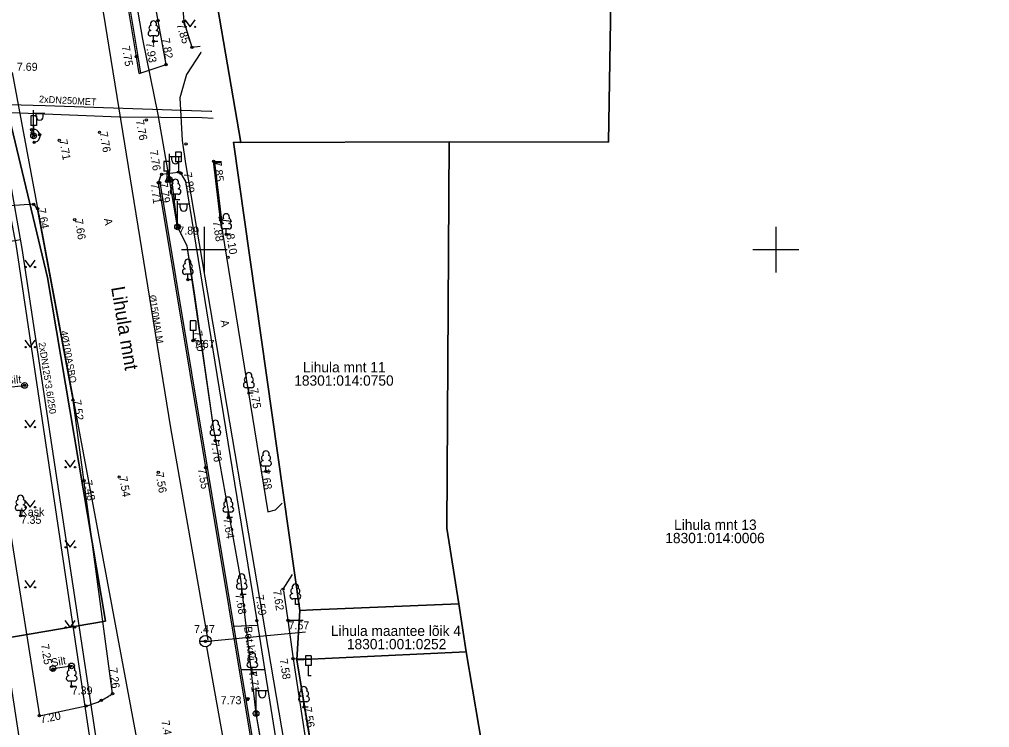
# Model space of a CAD drawing. Extents: x 473307 to 473719, y 6532843 to 6533381.
# Drawn here: x 473633.8 to 473718.7, y 6533058.2 to 6533120.1 of the extents above; entities that cross this region are included whole.
import ezdxf

# ---------------------------------------------------------------- set-up
doc = ezdxf.new("R2010")
doc.units = 0
for name, color, linetype in [('Default', 7, 'Continuous'), ('HALJASTUS', 7, 'Continuous'), ('KORGUS', 7, 'Continuous'), ('KPKAABEL', 7, 'Continuous'), ('LIIKLUS', 7, 'Continuous'), ('MPKAABEL', 7, 'Continuous'), ('PIIR', 7, 'Continuous'), ('POST', 7, 'Continuous'), ('PUU', 7, 'Continuous'), ('SITRASS', 7, 'Continuous'), ('SITRASS_TEKST', 7, 'Continuous'), ('TEE', 7, 'Continuous'), ('TTRASS', 7, 'Continuous'), ('TTRASS_TEKST', 7, 'Continuous'), ('VKAEV', 7, 'Continuous'), ('VORK', 7, 'Continuous'), ('VTRASS', 7, 'Continuous'), ('VTRASS_TEKST', 7, 'Continuous')]:
    doc.layers.add(name, color=color, linetype=linetype)

# ---------------------------------------------------------------- blocks, each defined once
blk = doc.blocks.new('LIIKLM')
at = {"layer": 'Default'}
for points in [[(-0.5, 3.5), (-0.5, 1.8)], [(0.5, 3.5), (-0.5, 3.5)], [(0.5, 3.5), (0.5, 1.8)], [(0.5, 1.8), (-0.5, 1.8)], [(0, 1.8), (0, 0)], [(0.5, 0), (0, 0)]]:
    blk.add_lwpolyline(points, dxfattribs=at)
blk = doc.blocks.new('LEHTP1')
at = {"layer": 'Default'}
for p, q in [((0.48, 0.95), (-0.48, 0.95)), ((0, 0), (0, 0.95)), ((0.76, 0), (0, 0))]:
    blk.add_line(p, q, dxfattribs=at)
for centre, radius, start, end in [((0, 3.04), 0.554, 332.5799, 207.4201), ((-0.47, 1.42), 0.475, 90.0016, 269.3953), ((-0.34, 2.35), 0.465, 109.0217, 253.1415), ((0.34, 2.35), 0.465, 286.8508, 70.9859), ((0.47, 1.42), 0.475, 270.6047, 89.9984)]:
    blk.add_arc(centre, radius, start, end, dxfattribs=at)
blk = doc.blocks.new('VEKAEV')
at = {"layer": 'Default'}
blk.add_line((-1, 0), (1, 0), dxfattribs=at)
blk.add_circle((0, 0), 1, dxfattribs=at)
blk = doc.blocks.new('MEPOST')
at = {"layer": 'Default'}
blk.add_circle((0, 0), 0.5, dxfattribs=at)
for start, end in [(0, 180), (180, 0)]:
    blk.add_arc((0, 0), 0.25, start, end, dxfattribs=at)
blk = doc.blocks.new('LIIKLP')
at = {"layer": 'Default'}
for radius in [0.5, 0.1]:
    blk.add_circle((0, 0), radius, dxfattribs=at)
blk = doc.blocks.new('VAPOST')
at = {"layer": 'Default'}
for p, q in [((0, 0.5), (0, 4.5)), ((0, 4), (2, 4)), ((0.45, 3.36), (0.45, 4)), ((1.68, 3.36), (1.68, 4))]:
    blk.add_line(p, q, dxfattribs=at)
blk.add_arc((1.07, 3.36), 0.613, 180, 0, dxfattribs=at)
blk = doc.blocks.new('MURU')
at = {"layer": 'Default'}
for p, q in [((-0.93, 1.21), (0, 0)), ((0, 0), (0.89, 1.21))]:
    blk.add_line(p, q, dxfattribs=at)
for centre in [(-0.8, 0), (0.86, 0)]:
    blk.add_circle(centre, 0.11, dxfattribs=at)
blk = doc.blocks.new('VKORIS')
at = {"layer": 'Default'}
for p, q in [((0, 4), (0, -4)), ((-4, 0), (4, 0))]:
    blk.add_line(p, q, dxfattribs=at)

msp = doc.modelspace()

# ---------------------------------------------------------------- linework, layer by layer
at = {"layer": 'KORGUS'}
for centre in [(473645.953, 6533120.004), (473648.202, 6533119.934), (473645.56, 6533118.195), (473648.925, 6533117.687), (473644.06, 6533116.857), (473646.661, 6533116.168), (473644.941, 6533111.329), (473634.887, 6533110.475), (473634.963, 6533110.211), (473635.598, 6533110.042), (473637.31, 6533109.56), (473640.835, 6533110.237), (473635.118, 6533109.37), (473648.405, 6533109.229), (473650.81, 6533107.714), (473646.268, 6533106.585), (473647.731, 6533106.765), (473647.962, 6533106.66), (473645.987, 6533105.859), (473645.987, 6533105.859), (473646.088, 6533105.839), (473646.088, 6533105.839), (473646.711, 6533105.957), (473647.089, 6533106.032), (473635.08, 6533103.954), (473635.417, 6533103.564), (473651.417, 6533102.795), (473638.674, 6533102.617), (473647.726, 6533102.007), (473651.424, 6533102.567), (473651.92, 6533101.331), (473652.075, 6533099.329), (473648.56, 6533097.36), (473649.025, 6533092.031), (473649.086, 6533092.099), (473634.281, 6533088.125), (473638.52, 6533086.83), (473653.897, 6533087.443), (473650.978, 6533083.282), (473650.122, 6533080.936), (473650.122, 6533080.936), (473642.553, 6533080.109), (473642.553, 6533080.109), (473645.974, 6533080.525), (473655.399, 6533080.598), (473639.472, 6533079.783), (473633.931, 6533076.721), (473652.1, 6533076.565), (473653.279, 6533069.844), (473656.899, 6533070.308), (473654.599, 6533067.563), (473654.599, 6533067.563), (473657.324, 6533067.592), (473650.1, 6533065.759), (473657.769, 6533064.232), (473636.768, 6533063.305), (473638.262, 6533063.568), (473654.202, 6533062.987), (473638.399, 6533061.799), (473641.984, 6533061.181), (473641.004, 6533060.593), (473653.759, 6533060.649), (473653.828, 6533060.732), (473639.656, 6533060.104), (473658.719, 6533059.992), (473635.574, 6533059.244)]:
    msp.add_circle(centre, 0.1, dxfattribs=at)
at = {"layer": 'KPKAABEL'}
msp.add_lwpolyline([(473649.739, 6533117.241), (473649.707, 6533117.221), (473648.432, 6533115.3), (473647.869, 6533113.278), (473648.075, 6533109.541), (473648.364, 6533107.52), (473657.47, 6533053.904), (473659.301, 6533041.96), (473661.926, 6533026.149), (473665.326, 6533007.59), (473669.701, 6532980.256), (473673.645, 6532953.34), (473675.589, 6532943.911), (473677.672, 6532929.684), (473678.438, 6532923.998), (473681.198, 6532909.6), (473682.835, 6532903.795)], dxfattribs=at)
at = {"layer": 'LIIKLUS'}
msp.add_line((473636.757, 6533063.367), (473638.387, 6533063.594), dxfattribs=at)
msp.add_lwpolyline([(473632.846, 6533087.982), (473634.281, 6533088.125)], dxfattribs=at)
msp.add_arc((473635.066, 6533109.936), 0.568, 275.26058, 108.35467, dxfattribs=at)
at = {"layer": 'MPKAABEL'}
msp.add_line((473647.661, 6533101.982), (473646.945, 6533106.132), dxfattribs=at)
for points in [[(473656.7, 6533046.917), (473654.534, 6533059.446), (473653.186, 6533071.19), (473650.839, 6533084.307), (473649.158, 6533096.202), (473648.51, 6533100.314), (473647.661, 6533101.982), (473646.945, 6533106.132), (473645.975, 6533111.793), (473644.631, 6533118.386), (473642.713, 6533129.55), (473640.804, 6533142.346), (473638.241, 6533155.675), (473636.059, 6533169.782), (473634.239, 6533181.673)], [(473646.945, 6533106.132), (473645.975, 6533111.793), (473644.631, 6533118.386), (473642.713, 6533129.55), (473640.804, 6533142.346)], [(473647.661, 6533101.982), (473647.152, 6533106.168)], [(473654.534, 6533059.446), (473653.186, 6533071.19), (473650.839, 6533084.307), (473648.51, 6533100.314), (473647.661, 6533101.982)], [(473661.242, 6533018.973), (473661.609, 6533019.907), (473659.144, 6533033.364), (473656.715, 6533047.105), (473654.534, 6533059.446)], [(473661.242, 6533018.973), (473661.609, 6533019.907), (473659.144, 6533033.364), (473656.715, 6533047.105), (473654.534, 6533059.446)]]:
    msp.add_lwpolyline(points, dxfattribs=at)
at = {"layer": 'PIIR'}
for points in [[(473678.608, 6532842.593), (473677.66, 6532847.73), (473668.24, 6532906.4), (473664.64, 6532927.81), (473654.16, 6532926.37), (473630.89, 6533065.72), (473641.36, 6533067.51), (473636.3, 6533097.55), (473618.8, 6533170.64), (473609.94, 6533222.84), (473601.54, 6533272.81), (473599.09, 6533295.91), (473592.3, 6533328.43), (473587.14, 6533353.72), (473584.47, 6533353.28), (473580.56, 6533374.06), (473585.23, 6533374.14), (473584.699, 6533380.885)], [(473609.342, 6533380.885), (473610.48, 6533371.09), (473616.72, 6533301.5), (473621.56, 6533285.32), (473637.37, 6533201.6), (473653.19, 6533109.36), (473652.55, 6533109.39), (473658.35, 6533068.44), (473658.1, 6533064.14), (473666.14, 6533015.71), (473666.15, 6533015.71), (473680.29, 6532930.36), (473685.16, 6532910.71), (473685.75, 6532908.33), (473689.51, 6532885.44), (473695.16, 6532852.24), (473696.267, 6532845.502)], [(473718.698, 6533031.329), (473714.97, 6533031.33), (473680.33, 6533032.25), (473680.33, 6533052.07), (473680.58, 6533054.96), (473674.56, 6533055.03), (473672.91, 6533064.83), (473672.27, 6533069.03), (473671.21, 6533075.65), (473671.43, 6533109.41), (473685.37, 6533109.4), (473685.63, 6533125.3), (473718.698, 6533125.502)]]:
    msp.add_lwpolyline(points, dxfattribs=at)
for points in [[(473669.6, 6533193.05), (473685.1, 6533188.91), (473685.63, 6533125.3), (473685.37, 6533109.4), (473671.43, 6533109.41), (473653.19, 6533109.36), (473637.37, 6533201.6)], [(473607.56, 6533132.38), (473601.75, 6533167.04), (473618.8, 6533170.64), (473636.3, 6533097.55), (473641.36, 6533067.51), (473630.89, 6533065.72), (473618.6, 6533063.82), (473611.09, 6533109.85)], [(473671.21, 6533075.65), (473672.27, 6533069.03), (473659.5, 6533068.49), (473658.35, 6533068.44), (473652.55, 6533109.39), (473653.19, 6533109.36), (473671.43, 6533109.41)], [(473658.1, 6533064.14), (473658.35, 6533068.44), (473659.5, 6533068.49), (473672.27, 6533069.03), (473672.91, 6533064.83)], [(473666.15, 6533015.71), (473664.56, 6533024.65), (473658.1, 6533064.14), (473672.91, 6533064.83), (473674.56, 6533055.03), (473680.58, 6533054.96), (473680.33, 6533052.07), (473680.33, 6533032.25), (473680.34, 6533021.8), (473680.34, 6533016.12)]]:
    msp.add_lwpolyline(points, close=True, dxfattribs=at)
at = {"layer": 'SITRASS'}
msp.add_lwpolyline([(473633.19, 6533115.473), (473646.517, 6533044.149)], dxfattribs=at)
at = {"layer": 'TEE'}
for points in [[(473644.295, 6533115.383), (473646.661, 6533116.168), (473645.953, 6533120.004), (473642.041, 6533141.449), (473639.64, 6533155.652), (473637.439, 6533170.738), (473634.616, 6533187.55), (473632.312, 6533186.387)], [(473644.295, 6533115.383), (473644.06, 6533116.857), (473637.205, 6533157.979), (473637.169, 6533158.224), (473632.312, 6533186.387)], [(473644.443, 6533115.407), (473644.208, 6533116.882), (473637.353, 6533158.002), (473637.317, 6533158.248), (473632.46, 6533186.412)], [(473642.339, 6533158.411), (473641.969, 6533158.41), (473644.357, 6533143.113), (473647.774, 6533125.322), (473648.202, 6533119.934), (473648.925, 6533117.687), (473649.64, 6533117.792)], [(473651.424, 6533102.567), (473650.81, 6533107.714), (473651.452, 6533107.711)], [(473651.523, 6533102.579), (473650.923, 6533107.613), (473651.47, 6533107.611)], [(473645.987, 6533105.859), (473646.268, 6533106.585), (473647.731, 6533106.765), (473647.962, 6533106.66), (473648.35, 6533105.953), (473651.475, 6533086.758), (473654.599, 6533067.563), (473661.758, 6533022.504), (473662.882, 6533017.332)], [(473660.473, 6533018.606), (473660.473, 6533018.606), (473660.165, 6533020.473), (473654.187, 6533056.576), (473650.122, 6533080.936), (473645.987, 6533105.859)], [(473660.62, 6533018.637), (473660.313, 6533020.498), (473654.335, 6533056.601), (473650.27, 6533080.961), (473646.135, 6533105.884)], [(473641.984, 6533061.181), (473638.52, 6533086.83), (473635.417, 6533103.564), (473635.08, 6533103.954), (473632.15, 6533103.757), (473629.563, 6533103.211), (473628.895, 6533102.535)], [(473628.895, 6533102.535), (473632.781, 6533076.873), (473635.574, 6533059.244), (473639.656, 6533060.104)], [(473651.424, 6533102.567), (473654.026, 6533086.578), (473655.546, 6533077.081), (473656.22, 6533077.237), (473656.825, 6533077.816)], [(473656.899, 6533070.308), (473657.724, 6533071.584)], [(473656.943, 6533070.175), (473657.324, 6533067.592), (473657.769, 6533064.232), (473659.673, 6533051.815), (473660.157, 6533049.307), (473663.835, 6533023.839), (473665.835, 6533023.673)], [(473657.324, 6533067.592), (473658.663, 6533067.589)], [(473652.538, 6533067.075), (473654.614, 6533067.17)], [(473657.769, 6533064.232), (473659.262, 6533064.258)], [(473653.165, 6533063.279), (473655.231, 6533063.28)]]:
    msp.add_lwpolyline(points, dxfattribs=at)
for centre, radius, start, end in [((473650.949, 6533094.568), 8.013, 79.58818, 86.60452), ((473638.599, 6533065.119), 5.125, 281.89715, 297.98031), ((473635.853, 6533070.289), 10.979, 297.98031, 303.9472)]:
    msp.add_arc(centre, radius, start, end, dxfattribs=at)
at = {"layer": 'TTRASS'}
for points in [[(473619.546, 6533119.497), (473620.681, 6533112.789), (473621.066, 6533112.101), (473621.763, 6533111.876), (473625.599, 6533112.117), (473627.268, 6533112.227), (473642.578, 6533111.595), (473649.822, 6533111.539), (473650.771, 6533111.498)], [(473620.151, 6533119.324), (473620.166, 6533119.225), (473621.184, 6533113.439), (473621.184, 6533113.439), (473621.601, 6533112.78), (473622.328, 6533112.666), (473626.573, 6533112.87), (473636.075, 6533112.595), (473650.561, 6533112.092), (473650.665, 6533112.088)], [(473670.739, 6532903.73), (473669.823, 6532910.623), (473662.59, 6532909.156), (473646.821, 6533011.679), (473633.537, 6533100.476), (473633.406, 6533101.178), (473632.559, 6533105.696), (473632.32, 6533106.603), (473631.402, 6533106.697), (473628.136, 6533106.491), (473627.343, 6533106.38), (473626.399, 6533106.377), (473626.238, 6533107.261), (473626.052, 6533109.168), (473625.777, 6533111.724), (473625.749, 6533112.421), (473625.73, 6533112.829)], [(473671.344, 6532903.733), (473670.333, 6532911.339), (473663.087, 6532909.869), (473647.414, 6533011.77), (473634.242, 6533098.966), (473634.072, 6533100.094), (473632.984, 6533106.198), (473632.738, 6533107.055), (473631.832, 6533107.173), (473627.702, 6533106.877), (473626.788, 6533106.911), (473626.656, 6533107.813), (473626.548, 6533108.653), (473626.413, 6533111.755), (473626.375, 6533112.253)], [(473633.938, 6533100.847), (473633.59, 6533100.802), (473632.304, 6533100.574), (473630.879, 6533100.354), (473627.869, 6533099.885), (473626.941, 6533099.623), (473627.036, 6533098.737), (473630.55, 6533078.344), (473630.55, 6533078.344), (473634.37, 6533053.573), (473634.37, 6533053.573), (473610.226, 6533050.303), (473610.226, 6533050.303), (473611.111, 6533045.083)]]:
    msp.add_lwpolyline(points, dxfattribs=at)
at = {"layer": 'VTRASS'}
for points in [[(473610.467, 6533298.54), (473612.816, 6533284.928), (473621.946, 6533241.242), (473627.014, 6533212.114), (473627.084, 6533211.254), (473634.761, 6533160.18), (473647.035, 6533084.422), (473650.297, 6533065.838)], [(473650.598, 6533065.803), (473658.847, 6533066.567)], [(473650.187, 6533065.267), (473656.972, 6533027.535), (473675.322, 6532917.037), (473677.26, 6532903.765)]]:
    msp.add_lwpolyline(points, dxfattribs=at)

# ---------------------------------------------------------------- block references
at = {"layer": 'HALJASTUS', "xscale": 0.5, "yscale": 0.5}
for p in [(473648.771, 6533119.467), (473634.771, 6533098.467), (473634.771, 6533091.467), (473634.771, 6533084.467), (473638.271, 6533080.967), (473634.771, 6533077.467), (473638.271, 6533073.967), (473634.771, 6533070.467), (473638.271, 6533066.967)]:
    msp.add_blockref('MURU', p, dxfattribs=at)
at = {"layer": 'LIIKLUS', "xscale": 0.5, "yscale": 0.5}
for name, p in [('LIIKLM', (473635.066, 6533109.936)), ('LIIKLM', (473647.731, 6533106.765)), ('LIIKLM', (473646.711, 6533105.957)), ('LIIKLM', (473649.025, 6533092.031)), ('LIIKLP', (473634.281, 6533088.125)), ('LIIKLP', (473638.387, 6533063.594)), ('LIIKLM', (473659.099, 6533062.743)), ('LIIKLP', (473636.757, 6533063.367))]:
    msp.add_blockref(name, p, dxfattribs=at)
at = {"layer": 'POST', "xscale": 0.5, "yscale": 0.5}
for name, p in [('VAPOST', (473635.066, 6533109.936)), ('MEPOST', (473635.066, 6533109.936)), ('VAPOST', (473646.945, 6533106.132)), ('MEPOST', (473646.945, 6533106.132)), ('VAPOST', (473647.661, 6533101.982)), ('MEPOST', (473647.661, 6533101.982)), ('VAPOST', (473654.534, 6533059.446)), ('MEPOST', (473654.534, 6533059.446))]:
    msp.add_blockref(name, p, dxfattribs=at)
at = {"layer": 'PUU', "xscale": 0.5, "yscale": 0.5}
for p in [(473645.56, 6533118.195), (473647.484, 6533104.354), (473651.92, 6533101.331), (473648.56, 6533097.36), (473653.897, 6533087.443), (473650.978, 6533083.282), (473655.399, 6533080.598), (473633.931, 6533076.721), (473652.1, 6533076.565), (473653.279, 6533069.844), (473657.971, 6533068.976), (473654.202, 6533062.987), (473638.399, 6533061.799), (473658.719, 6533059.992)]:
    msp.add_blockref('LEHTP1', p, dxfattribs=at)
at = {"layer": 'VKAEV', "xscale": 0.5, "yscale": 0.5}
msp.add_blockref('VEKAEV', (473650.1, 6533065.759), dxfattribs=at)
at = {"layer": 'VORK', "xscale": 0.5, "yscale": 0.5}
for p in [(473650, 6533100), (473700, 6533100)]:
    msp.add_blockref('VKORIS', p, dxfattribs=at)

# ---------------------------------------------------------------- texts
at = {"layer": 'KORGUS'}
for s, rotation, p in [('7.85', 287.9314, (473647.551, 6533119.66)), ('7.93', 279.16927, (473644.869, 6533118.083)), ('7.82', 279.8629, (473646.267, 6533118.434)), ('7.75', 280, (473642.778, 6533117.76)), ('7.76', 281.07441, (473644.004, 6533111.279)), ('7.71', 280.56382, (473637.31, 6533109.56)), ('7.76', 280.00332, (473640.835, 6533110.237)), ('7.76', 279.42019, (473645.218, 6533108.641)), ('7.85', 276.8036, (473650.81, 6533107.714)), ('7.89', 279.24642, (473648.193, 6533106.698)), ('7.71', 278.07334, (473645.294, 6533105.761)), ('7.79', 278.07334, (473646.088, 6533105.839)), ('7.64', 280.50509, (473635.417, 6533103.564)), ('7.66', 278.97967, (473638.674, 6533102.617)), ('7.88', 279.24429, (473650.733, 6533102.455)), ('8.10', 279.24429, (473651.92, 6533101.331)), ('7.80', 279.20133, (473649.101, 6533092.843)), ('7.75', 279.07113, (473654.002, 6533087.849)), ('7.52', 277.69149, (473638.52, 6533086.83)), ('7.76', 279.24642, (473650.576, 6533083.178)), ('7.55', 280, (473649.432, 6533080.815)), ('7.68', 279.08894, (473654.965, 6533080.762)), ('7.54', 280, (473642.553, 6533080.109)), ('7.56', 280, (473645.73, 6533080.465)), ('7.48', 280, (473639.472, 6533079.783)), ('7.64', 279.41505, (473651.662, 6533076.474)), ('7.68', 279.24642, (473652.72, 6533069.862)), ('7.59', 279.23781, (473654.477, 6533069.762)), ('7.62', 279.10263, (473656.005, 6533070.193)), ('7.25', 279.23269, (473635.708, 6533065.463)), ('7.58', 279.39266, (473656.583, 6533064.166)), ('7.26', 277.69149, (473641.685, 6533063.394)), ('7.71', 279.12804, (473653.88, 6533063.079)), ('7.20', 11.89715, (473635.718, 6533058.559)), ('7.56', 279.39266, (473658.685, 6533059.954)), ('7.41', 280, (473646.245, 6533058.787))]:
    msp.add_text(s, height=0.7, rotation=rotation, dxfattribs=at).set_placement(p)
for s, p in [('7.69', (473633.599, 6533115.626)), ('7.89', (473647.726, 6533101.307)), ('7.67', (473649.086, 6533091.399)), ('7.35', (473633.931, 6533076.021)), ('7.57', (473657.367, 6533066.798)), ('7.47', (473649.105, 6533066.471)), ('7.39', (473638.399, 6533061.099)), ('7.73', (473651.431, 6533060.249))]:
    msp.add_text(s, height=0.7, dxfattribs=at).set_placement(p)
at = {"layer": 'LIIKLUS'}
for rotation, p in [(5.69083, (473632.728, 6533088.205)), (9.98391, (473636.67, 6533063.525))]:
    msp.add_text('Silt', height=0.7, rotation=rotation, dxfattribs=at).set_placement(p)
at = {"layer": 'PIIR'}
for s, p in [('Lihula mnt 11', (473658.637, 6533089.264)), ('18301:014:0750', (473657.867, 6533088.099)), ('Lihula mnt 13', (473691.095, 6533075.495)), ('18301:014:0006', (473690.325, 6533074.33)), ('Lihula maantee lõik 4', (473661.078, 6533066.22)), ('18301:001:0252', (473662.474, 6533065.055))]:
    msp.add_text(s, height=0.9, dxfattribs=at).set_placement(p)
at = {"layer": 'PUU'}
msp.add_text('Kask', height=0.7, dxfattribs=at).set_placement((473633.931, 6533076.721))
at = {"layer": 'SITRASS_TEKST'}
msp.add_text('4%%c100ASBO', height=0.6, rotation=280.14702, dxfattribs=at).set_placement((473637.436, 6533092.858))
at = {"layer": 'TEE'}
for s, height, rotation, p in [('A', 0.7, 279.44315, (473641.215, 6533102.681)), ('Lihula mnt', 1.2, 279.56182, (473641.846, 6533096.681)), ('A', 0.7, 279.44315, (473651.415, 6533093.792)), ('Bet.kivi', 0.7, 277.32587, (473653.473, 6533067.015))]:
    msp.add_text(s, height=height, rotation=rotation, dxfattribs=at).set_placement(p)
at = {"layer": 'TTRASS_TEKST'}
for s, rotation, p in [('2xDN250MET', 356.97034, (473635.528, 6533112.867)), ('2xDN125*3.6/250', 278.83178, (473635.502, 6533091.85))]:
    msp.add_text(s, height=0.6, rotation=rotation, dxfattribs=at).set_placement(p)
at = {"layer": 'VTRASS_TEKST'}
msp.add_text('%%c150MALM', height=0.6, rotation=279.22972, dxfattribs=at).set_placement((473645.161, 6533095.979))

doc.saveas('drawing.dxf')
